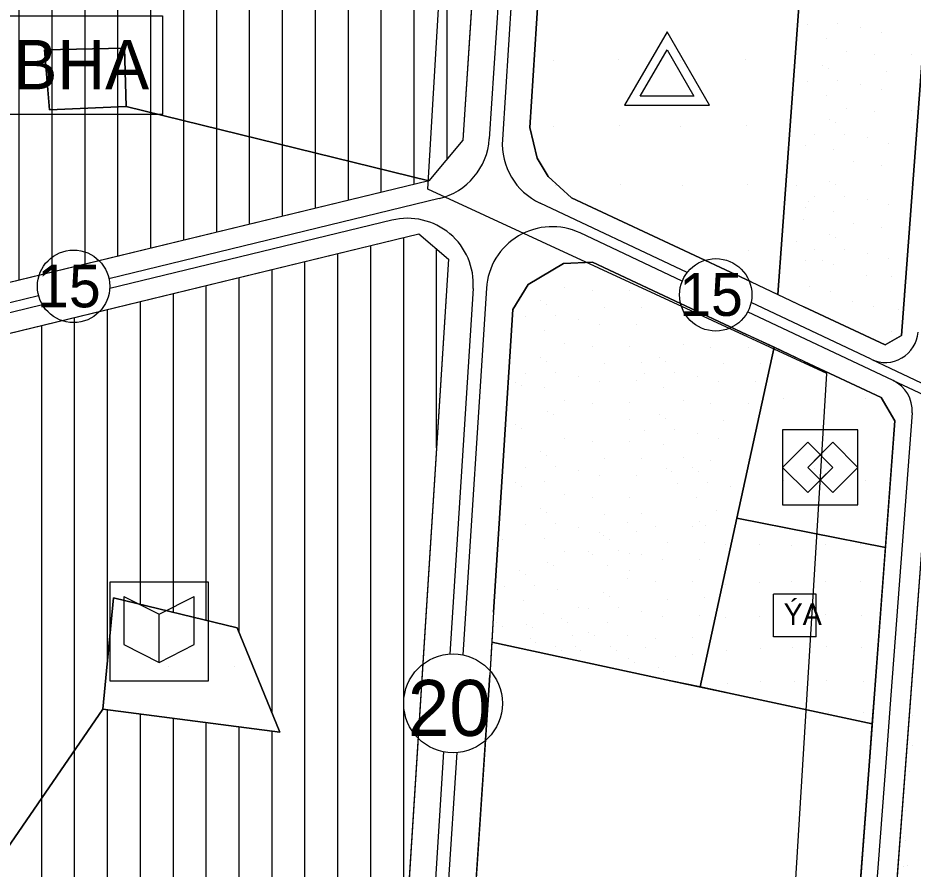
# Model space of a CAD drawing. Extents: x 419109 to 421295, y 4452223 to 4457798.
# Drawn here: x 419674.5 to 419946.5, y 4452803.2 to 4453061.8 of the extents above; entities that cross this region are included whole.
import ezdxf

# ---------------------------------------------------------------- set-up
doc = ezdxf.new("R2010")
doc.units = 0
for name, color, linetype in [('ADA', 7, 'Continuous'), ('ADAKENARI', 7, 'Continuous'), ('Default', 7, 'Continuous'), ('KALDIRIM', 7, 'Continuous'), ('KD_DAIRE', 7, 'Continuous'), ('KD_YGEN', 7, 'Continuous'), ('LJ_SEMBOL', 7, 'Continuous'), ('PL_AYA_PARK_DINLENME', 7, 'Continuous'), ('PL_EĞİTİM', 7, 'Continuous'), ('PL_K_BHA', 7, 'Continuous'), ('PL_KON_MEV_350', 7, 'Continuous'), ('PL_REKRASYON', 7, 'Continuous'), ('PL_SAY_DINI_TESIS', 7, 'Continuous'), ('PL_SAY_KULTUR_TESIS', 7, 'Continuous'), ('PL_SOSYAL_TESİS', 7, 'Continuous'), ('PL_TİCK', 7, 'Continuous'), ('SM_SEMBOL', 7, 'Continuous'), ('SN_KENTSEL_DONUSUM', 7, 'Continuous'), ('TR_DINITESIS', 7, 'Continuous'), ('TR_EĞİTİM', 7, 'Continuous'), ('TR_KULTURELTESIS', 7, 'Continuous'), ('TR_ORTAYOGUNKONUT', 7, 'Continuous'), ('TR_PARKALANI', 7, 'Continuous'), ('TR_SOSYAL_TESİS', 7, 'Continuous'), ('TR_TİCK', 7, 'Continuous')]:
    doc.layers.add(name, color=color, linetype=linetype)

# ---------------------------------------------------------------- blocks, each defined once
blk = doc.blocks.new('POINT_DISPLAY')
at = {"layer": 'Default'}
blk.add_line((0, 0), (0, 0), dxfattribs=at)

msp = doc.modelspace()

# ---------------------------------------------------------------- linework, layer by layer
at = {"layer": 'ADA'}
for p, q in [((419905.44, 4452977.72), (419912.06, 4453068)), ((419706.89, 4453052.59), (419682.6, 4453052.08)), ((419682.6, 4453052.08), (419684.12, 4453033.86)), ((419707.4, 4453034.87), (419706.89, 4453052.59)), ((419684.12, 4453033.86), (419707.4, 4453034.87)), ((419881.83, 4452858.5), (419904.28, 4452961.69)), ((419892.99, 4452909.78), (419938.14, 4452900.87)), ((419700.32, 4452851.73), (419703.54, 4452885.61)), ((419703.54, 4452885.61), (419741.18, 4452876.46)), ((419741.18, 4452876.46), (419754.09, 4452844.74)), ((419818.49, 4452872.11), (419872.92, 4452860.41)), ((419872.92, 4452860.41), (419891.59, 4452856.4)), ((419891.59, 4452856.4), (419934.11, 4452847.26)), ((419754.09, 4452844.74), (419700.32, 4452851.73))]:
    msp.add_line(p, q, dxfattribs=at)
at = {"layer": 'ADAKENARI'}
for p, q in [((419816.16, 4453124.47), (419809.71, 4453024.61)), ((419830.09, 4453028.46), (419832.94, 4453072.83)), ((419950.52, 4453065.6), (419942.98, 4452965.28)), ((419832.32, 4453019.17), (419830.09, 4453028.46)), ((419809.71, 4453024.61), (419799.35, 4453012.27)), ((419835.64, 4453013.55), (419832.32, 4453019.17)), ((419842.71, 4453007.12), (419835.64, 4453013.55)), ((419799.35, 4453012.27), (419560.39, 4452954.32)), ((419897.31, 4452981.53), (419842.71, 4453007.12)), ((419579.14, 4452943.43), (419796.33, 4452996.11)), ((419796.33, 4452996.11), (419805.41, 4452988.48)), ((419805.41, 4452988.48), (419786.29, 4452689.03)), ((419829.55, 4452980.73), (419840.33, 4452987.11)), ((419840.33, 4452987.11), (419849.16, 4452987.53)), ((419849.16, 4452987.53), (419895.95, 4452965.6)), ((419824.92, 4452973.2), (419829.55, 4452980.73)), ((419897.31, 4452981.53), (419913.36, 4452974.01)), ((419819.01, 4452881.25), (419824.92, 4452973.2)), ((419938.08, 4452962.42), (419913.36, 4452974.01)), ((419913.45, 4452957.39), (419895.95, 4452965.6)), ((419942.98, 4452965.28), (419938.08, 4452962.42)), ((419913.45, 4452957.39), (419936.87, 4452946.41)), ((419936.87, 4452946.41), (419941.03, 4452939.31)), ((419941.03, 4452939.31), (419934.79, 4452856.38)), ((419951.73, 4452934.96), (419936.73, 4452735.37)), ((419819.01, 4452881.25), (419817.92, 4452862.05)), ((419807.3, 4452703.82), (419817.92, 4452862.05)), ((419934.79, 4452856.38), (419933.36, 4452837.25)), ((419933.36, 4452837.25), (419924.81, 4452723.47))]:
    msp.add_line(p, q, dxfattribs=at)
at = {"layer": 'KALDIRIM'}
for p, q in [((419830.98, 4453229.94), (419817.75, 4453025.01)), ((419834.98, 4453229.81), (419821.75, 4453024.85)), ((419802.51, 4453006.86), (419702.19, 4452982.53)), ((419877.89, 4452984.4), (419833.18, 4453005.47)), ((419788.19, 4453000.3), (419702.42, 4452979.5)), ((419876.38, 4452981.79), (419845.35, 4452996.42)), ((419680.82, 4452977.35), (419561.34, 4452948.37)), ((419812.86, 4452979.59), (419805.77, 4452868.49)), ((419816.87, 4452979.6), (419809.76, 4452868.22)), ((419682.01, 4452974.55), (419579.61, 4452949.72)), ((419933.84, 4452958.03), (419897.3, 4452975.25)), ((419940.52, 4452951.57), (419896.25, 4452972.43)), ((419933.84, 4452958.03), (419977.42, 4452937.49)), ((419940.52, 4452951.57), (419984.1, 4452931.02)), ((419946.23, 4452941.77), (419939.78, 4452856)), ((419939.78, 4452856), (419938.34, 4452836.87)), ((419803.87, 4452838.8), (419794.19, 4452687.21)), ((419807.87, 4452838.57), (419798.66, 4452694.41)), ((419938.34, 4452836.87), (419929.4, 4452717.92))]:
    msp.add_line(p, q, dxfattribs=at)
for centre, radius, start, end in [((419797.79, 4453026.3), 20, 283.6329, 356.3055), ((419841.71, 4453023.56), 20, 176.3055, 244.7655), ((419792.9, 4452980.87), 20, 356.3471, 103.6329), ((419836.83, 4452978.32), 20, 64.7655, 176.3471), ((419938.1, 4452967.08), 10, 244.7655, 355.7022), ((419936.25, 4452942.52), 10, 355.7022, 64.7655)]:
    msp.add_arc(centre, radius, start, end, dxfattribs=at)
at = {"layer": 'KD_DAIRE'}
for centre, radius in [((419691.44, 4452980.21), 11), ((419886.56, 4452977.63), 11), ((419806.74, 4452853.52), 15)]:
    msp.add_circle(centre, radius, dxfattribs=at)
at = {"layer": 'LJ_SEMBOL'}
for p, q in [((419906.9, 4452936.6), (419906.9, 4452913.81)), ((419929.77, 4452936.6), (419906.9, 4452936.6)), ((419929.77, 4452913.81), (419929.77, 4452936.6)), ((419914.52, 4452932.83), (419906.9, 4452925.2)), ((419922.14, 4452925.2), (419914.52, 4452932.83)), ((419922.14, 4452932.83), (419914.52, 4452925.2)), ((419929.77, 4452925.2), (419922.14, 4452932.83)), ((419906.9, 4452925.2), (419914.52, 4452917.58)), ((419914.52, 4452917.58), (419922.14, 4452925.2)), ((419914.52, 4452925.2), (419922.14, 4452917.58)), ((419916.44, 4452924.77), (419916.44, 4452924.77)), ((419922.14, 4452917.58), (419929.77, 4452925.2)), ((419906.9, 4452913.81), (419929.77, 4452913.81)), ((419702.42, 4452890.31), (419702.42, 4452860.31)), ((419732.42, 4452890.31), (419702.42, 4452890.31)), ((419732.42, 4452860.31), (419732.42, 4452890.31)), ((419706.73, 4452886.02), (419706.73, 4452871.36)), ((419706.73, 4452886.02), (419717.42, 4452880.57)), ((419717.42, 4452880.57), (419728.11, 4452886.02)), ((419728.11, 4452871.36), (419728.11, 4452886.02)), ((419717.42, 4452865.91), (419717.42, 4452880.57)), ((419706.73, 4452871.36), (419717.42, 4452865.91)), ((419717.42, 4452865.91), (419728.11, 4452871.36)), ((419702.42, 4452860.31), (419732.42, 4452860.31))]:
    msp.add_line(p, q, dxfattribs=at)
for points in [[(419668.44, 4453062.37), (419718.44, 4453062.37), (419718.44, 4453032.37), (419668.44, 4453032.37), (419668.44, 4453062.37), (419718.44, 4453062.37)], [(419884.7, 4453035.22), (419871.76, 4453057.54), (419858.82, 4453035.22), (419884.7, 4453035.22)], [(419871.76, 4453052.06), (419879.93, 4453037.97), (419863.59, 4453037.97), (419871.76, 4453052.06)]]:
    msp.add_lwpolyline(points, dxfattribs=at)
for points in [[(419918.33, 4452929.02), (419914.52, 4452925.2), (419918.33, 4452921.39), (419922.14, 4452925.2)], [(419702.42, 4452860.31), (419732.42, 4452860.31), (419732.42, 4452890.31), (419702.42, 4452890.31)]]:
    msp.add_lwpolyline(points, close=True, dxfattribs=at)
at = {"layer": 'PL_AYA_PARK_DINLENME'}
for points in [[(419912.69, 4453076.44), (419912.06, 4453068), (419905.44, 4452977.72), (419913.36, 4452974.01), (419938.08, 4452962.42), (419942.98, 4452965.28), (419950.52, 4453065.6), (419951.15, 4453074.07), (419912.69, 4453076.44)], [(419892.99, 4452909.78), (419904.28, 4452961.69), (419895.95, 4452965.6), (419849.16, 4452987.53), (419840.33, 4452987.11), (419829.55, 4452980.73), (419824.92, 4452973.2), (419819.01, 4452881.25), (419818.49, 4452872.11), (419872.92, 4452860.41), (419881.83, 4452858.5), (419892.99, 4452909.78)]]:
    msp.add_lwpolyline(points, dxfattribs=at)
at = {"layer": 'PL_EĞİTİM'}
msp.add_lwpolyline([(419833.48, 4453081.32), (419832.94, 4453072.83), (419830.09, 4453028.46), (419832.32, 4453019.17), (419835.64, 4453013.55), (419842.71, 4453007.12), (419897.31, 4452981.53), (419905.44, 4452977.72), (419912.06, 4453068), (419912.69, 4453076.44), (419833.48, 4453081.32)], dxfattribs=at)
at = {"layer": 'PL_K_BHA'}
msp.add_lwpolyline([(419682.6, 4453052.08), (419706.89, 4453052.59), (419707.4, 4453034.87), (419684.12, 4453033.86)], close=True, dxfattribs=at)
at = {"layer": 'PL_KON_MEV_350'}
msp.add_lwpolyline([(419816.16, 4453124.47), (419809.71, 4453024.61), (419799.35, 4453012.27), (419707.4, 4453034.87), (419706.89, 4453052.59), (419682.6, 4453052.08), (419684.12, 4453033.86), (419707.4, 4453034.87), (419799.35, 4453012.27), (419560.39, 4452954.32), (419542.27, 4452957.38), (419468.57, 4453004.87), (419464.93, 4453019.07), (419512.36, 4453106.6)], dxfattribs=at)
msp.add_lwpolyline([(419796.33, 4452996.11), (419805.41, 4452988.48), (419786.29, 4452689.03), (419775.98, 4452676.54), (419568.88, 4452622.82), (419561.75, 4452629.97), (419581.87, 4452706.08), (419635.79, 4452719.45), (419637.41, 4452760.32), (419700.32, 4452851.73), (419754.09, 4452844.74), (419741.18, 4452876.46), (419703.54, 4452885.61), (419700.32, 4452851.73), (419637.41, 4452760.32), (419580.56, 4452749.66), (419577.39, 4452855.4), (419570.34, 4452931.11), (419579.14, 4452943.43)], close=True, dxfattribs=at)
at = {"layer": 'PL_REKRASYON'}
msp.add_lwpolyline([(419951.73, 4452934.96), (419936.73, 4452735.37), (419935.76, 4452722.41)], dxfattribs=at)
at = {"layer": 'PL_SAY_DINI_TESIS'}
msp.add_lwpolyline([(419881.83, 4452858.5), (419891.59, 4452856.4), (419934.11, 4452847.26), (419934.79, 4452856.38), (419938.14, 4452900.87), (419892.99, 4452909.78), (419881.83, 4452858.5)], dxfattribs=at)
at = {"layer": 'PL_SAY_KULTUR_TESIS'}
msp.add_lwpolyline([(419700.32, 4452851.73), (419703.54, 4452885.61), (419741.18, 4452876.46), (419754.09, 4452844.74)], close=True, dxfattribs=at)
at = {"layer": 'PL_SOSYAL_TESİS'}
msp.add_lwpolyline([(419938.14, 4452900.87), (419941.03, 4452939.31), (419936.87, 4452946.41), (419913.45, 4452957.39), (419904.28, 4452961.69), (419892.99, 4452909.78), (419938.14, 4452900.87)], dxfattribs=at)
at = {"layer": 'PL_TİCK'}
msp.add_lwpolyline([(419818.49, 4452872.11), (419817.92, 4452862.05), (419807.3, 4452703.82), (419809.19, 4452699.39), (419811.51, 4452696.27), (419815.28, 4452693.13), (419818.76, 4452691.4), (419823.41, 4452690.35), (419828.11, 4452690.44), (419837.94, 4452691.84), (419839.65, 4452692.31), (419919.35, 4452713.84), (419924.55, 4452720.13), (419924.81, 4452723.47), (419933.36, 4452837.25), (419934.11, 4452847.26), (419891.59, 4452856.4), (419881.83, 4452858.5), (419872.92, 4452860.41), (419818.49, 4452872.11)], dxfattribs=at)
at = {"layer": 'SM_SEMBOL'}
for points in [[(419917.08, 4452886.73), (419904.08, 4452886.73)], [(419904.08, 4452873.73), (419904.08, 4452886.73)], [(419917.08, 4452873.73), (419917.08, 4452886.73)], [(419917.08, 4452873.73), (419904.08, 4452873.73)]]:
    msp.add_lwpolyline(points, dxfattribs=at)
at = {"layer": 'SN_KENTSEL_DONUSUM'}
for p, q in [((419799.08, 4453009.73), (419813.44, 4453253.02)), ((419920.37, 4452953.75), (419799.08, 4453009.73)), ((419906.02, 4452720.51), (419920.37, 4452953.75))]:
    msp.add_line(p, q, dxfattribs=at)
at = {"layer": 'TR_ORTAYOGUNKONUT'}
for p, q in [((419754.93, 4453001.5), (419754.93, 4453364.97)), ((419744.93, 4452999.07), (419744.93, 4453356.42)), ((419734.93, 4452996.65), (419734.93, 4453347.87)), ((419724.93, 4452994.22), (419724.93, 4453339.32)), ((419714.93, 4452991.8), (419714.93, 4453330.76)), ((419674.93, 4452982.1), (419674.93, 4453223.95)), ((419684.93, 4452984.52), (419684.93, 4453223.6)), ((419694.93, 4452986.95), (419694.93, 4453223.24)), ((419704.93, 4452989.37), (419704.93, 4453222.89)), ((419764.93, 4453003.92), (419764.93, 4453124.47)), ((419774.93, 4453006.35), (419774.93, 4453124.47)), ((419784.93, 4453008.77), (419784.93, 4453124.47)), ((419794.93, 4453011.2), (419794.93, 4453124.47)), ((419804.93, 4453018.92), (419804.93, 4453124.47)), ((419791.75, 4452774.52), (419791.75, 4452994.99)), ((419781.75, 4452683.53), (419781.75, 4452992.57)), ((419801.75, 4452931.16), (419801.75, 4452991.55)), ((419771.75, 4452675.44), (419771.75, 4452990.14)), ((419761.75, 4452672.85), (419761.75, 4452987.72)), ((419741.75, 4452875.06), (419741.75, 4452982.87)), ((419751.75, 4452850.48), (419751.75, 4452985.29)), ((419731.75, 4452878.75), (419731.75, 4452980.44)), ((419721.75, 4452881.18), (419721.75, 4452978.02)), ((419711.75, 4452883.61), (419711.75, 4452975.59)), ((419701.75, 4452866.8), (419701.75, 4452973.17)), ((419691.75, 4452654.69), (419691.75, 4452970.74)), ((419681.75, 4452652.1), (419681.75, 4452968.32)), ((419701.75, 4452657.28), (419701.75, 4452851.54)), ((419711.75, 4452659.88), (419711.75, 4452850.24)), ((419721.75, 4452662.47), (419721.75, 4452848.94)), ((419731.75, 4452665.07), (419731.75, 4452847.64)), ((419741.75, 4452667.66), (419741.75, 4452846.34)), ((419751.75, 4452670.25), (419751.75, 4452845.04))]:
    msp.add_line(p, q, dxfattribs=at)
at = {"layer": 'TR_SOSYAL_TESİS'}
for p, q in [((419907.24, 4452946.19), (419907.24, 4452946.19)), ((419932.11, 4452946.19), (419932.11, 4452946.19)), ((419907.24, 4452921.19), (419907.24, 4452921.19)), ((419932.11, 4452921.19), (419932.11, 4452921.19))]:
    msp.add_line(p, q, dxfattribs=at)
at = {"layer": 'TR_TİCK'}
msp.add_lwpolyline([(419924.55, 4452720.13), (419924.81, 4452723.47), (419933.36, 4452837.25), (419934.11, 4452847.26), (419891.59, 4452856.4), (419881.83, 4452858.5), (419872.92, 4452860.41), (419818.49, 4452872.11), (419817.92, 4452862.05), (419807.3, 4452703.82), (419809.19, 4452699.39), (419811.51, 4452696.27), (419815.28, 4452693.13), (419818.76, 4452691.4), (419823.41, 4452690.35), (419828.11, 4452690.44), (419837.94, 4452691.84), (419839.65, 4452692.31), (419919.35, 4452713.84), (419924.55, 4452720.13)], dxfattribs=at)

# ---------------------------------------------------------------- block references
at = {"layer": 'TR_DINITESIS', "xscale": 0.1, "yscale": 0.10000000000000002}
for p in [(419889.64, 4452901.77), (419899.9, 4452901.77), (419909.66, 4452901.58), (419919.99, 4452901.77), (419930.63, 4452901.74), (419899.9, 4452890.3), (419909.66, 4452890.4), (419919.99, 4452890.68), (419930.63, 4452890.56), (419889.64, 4452889.48), (419889.64, 4452879.48), (419899.9, 4452879.97), (419910.04, 4452879.97), (419919.99, 4452880.45), (419931.01, 4452880.13), (419889.97, 4452869.48), (419900.22, 4452870.3), (419909.98, 4452870.39), (419920.31, 4452870.68), (419930.96, 4452870.56), (419920.37, 4452860.53), (419931.39, 4452860.22), (419890.02, 4452859.57), (419900.28, 4452860.06), (419910.42, 4452860.06), (419920.69, 4452850.76), (419931.33, 4452850.64)]:
    msp.add_blockref('POINT_DISPLAY', p, dxfattribs=at)
at = {"layer": 'TR_EĞİTİM', "xscale": 0.1, "yscale": 0.10000000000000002}
for p in [(419837.15, 4453048.87), (419856.9, 4453049.09), (419875.71, 4453048.87), (419895.46, 4453049.09), (419857.35, 4453029.18), (419895.91, 4453029.18), (419837.15, 4453028.87), (419875.71, 4453028.87), (419837.81, 4453010.91), (419857.56, 4453011.13), (419876.37, 4453010.91), (419896.12, 4453011.13), (419896.57, 4452991.22)]:
    msp.add_blockref('POINT_DISPLAY', p, dxfattribs=at)
at = {"layer": 'TR_KULTURELTESIS', "xscale": 0.1, "yscale": 0.10000000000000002}
for p in [(419720.32, 4452864.74), (419740.32, 4452864.74)]:
    msp.add_blockref('POINT_DISPLAY', p, dxfattribs=at)
at = {"layer": 'TR_PARKALANI', "xscale": 0.1, "yscale": 0.10000000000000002}
for p in [(419914.48, 4453059.88), (419923.7, 4453060.07), (419930.61, 4453058.95), (419936.95, 4453057.39), (419920.19, 4453055.55), (419926.33, 4453051.68), (419934.75, 4453050.63), (419946.03, 4453050.63), (419919.08, 4453047.35), (419920.83, 4453046.24), (419938.47, 4453045.38), (419914.48, 4453042.58), (419923.7, 4453042.77), (419930.61, 4453041.65), (419936.95, 4453040.09), (419920.19, 4453038.25), (419926.33, 4453034.38), (419934.75, 4453033.33), (419946.03, 4453033.71), (419921.15, 4453030.99), (419922.9, 4453029.88), (419916.55, 4453026.23), (419925.77, 4453026.41), (419946.03, 4453028.45), (419932.67, 4453025.29), (419939.02, 4453023.73), (419913.83, 4453022.94), (419922.26, 4453021.9), (419928.39, 4453018.02), (419936.82, 4453016.98), (419911.06, 4453010.77), (419921.15, 4453012.19), (419922.9, 4453011.07), (419946.03, 4453011.52), (419916.55, 4453007.42), (419925.77, 4453007.61), (419914.78, 4453005.89), (419932.67, 4453006.48), (419939.02, 4453004.93), (419913.83, 4453004.14), (419922.26, 4453003.09), (419913.26, 4453000.6), (419928.39, 4452999.22), (419936.82, 4452998.17), (419911.06, 4452993.85), (419921.15, 4452996.02), (419922.9, 4452994.9), (419916.55, 4452991.25), (419925.77, 4452991.44), (419932.67, 4452990.31), (419939.02, 4452988.76), (419913.83, 4452987.97), (419919.14, 4452988.02), (419922.26, 4452986.92), (419932.31, 4452983.51), (419940.02, 4452983.32), (419915, 4452980.16), (419840.58, 4452979.85), (419849.01, 4452978.8), (419860.29, 4452978.8), (419921.35, 4452978.6), (419943.74, 4452978.44), (419833.34, 4452975.9), (419835.08, 4452974.78), (419928.16, 4452975.65), (419852.73, 4452973.92), (419864.01, 4452973.92), (419934.51, 4452974.09), (419942.22, 4452973.15), (419828.74, 4452971.13), (419837.96, 4452971.32), (419844.86, 4452970.19), (419834.44, 4452966.8), (419851.21, 4452968.64), (419862.49, 4452968.64), (419940.02, 4452966.39), (419840.58, 4452962.93), (419849.01, 4452961.88), (419860.29, 4452961.88), (419876.69, 4452962.55), (419885.11, 4452961.51), (419896.39, 4452961.51), (419833.34, 4452958.6), (419869.44, 4452958.6), (419835.08, 4452957.48), (419852.73, 4452956.62), (419864.01, 4452957), (419871.19, 4452957.48), (419888.83, 4452956.62), (419900.11, 4452956.62), (419828.74, 4452953.83), (419837.96, 4452954.02), (419844.86, 4452952.89), (419864.84, 4452953.83), (419874.06, 4452954.02), (419880.97, 4452952.89), (419825.82, 4452951.08), (419851.21, 4452951.34), (419862.49, 4452951.71), (419887.31, 4452951.34), (419898.59, 4452951.34), (419827.56, 4452949.96), (419834.44, 4452949.5), (419870.55, 4452949.5), (419840.58, 4452945.63), (419849.01, 4452944.58), (419860.29, 4452944.96), (419876.69, 4452945.63), (419885.11, 4452944.58), (419896.39, 4452944.58), (419835.41, 4452942.24), (419837.15, 4452941.13), (419860.29, 4452939.69), (419869.44, 4452941.3), (419871.19, 4452940.19), (419888.83, 4452939.33), (419825.82, 4452938.1), (419827.56, 4452936.99), (419864.84, 4452936.53), (419874.06, 4452936.72), (419840.58, 4452933.97), (419880.97, 4452935.6), (419887.31, 4452934.04), (419898.59, 4452934.41), (419849.01, 4452932.92), (419860.29, 4452932.92), (419870.55, 4452932.2), (419833.34, 4452930.02), (419835.08, 4452928.9), (419876.69, 4452928.33), (419852.73, 4452928.04), (419864.01, 4452928.04), (419885.11, 4452927.28), (419896.39, 4452927.66), (419828.74, 4452925.25), (419837.96, 4452925.44), (419844.86, 4452924.31), (419871.51, 4452924.94), (419873.25, 4452923.83), (419879.59, 4452925.13), (419881.34, 4452924.01), (419825.82, 4452920.62), (419834.44, 4452920.92), (419851.21, 4452922.76), (419862.49, 4452922.76), (419874.99, 4452920.36), (419884.21, 4452920.55), (419827.56, 4452919.5), (419891.12, 4452919.42), (419840.58, 4452917.05), (419849.01, 4452916), (419860.29, 4452916), (419880.7, 4452916.03), (419833.34, 4452912.72), (419886.84, 4452912.16), (419835.08, 4452911.6), (419852.73, 4452910.74), (419864.01, 4452911.12), (419828.74, 4452907.95), (419837.96, 4452908.14), (419844.86, 4452907.01), (419859.76, 4452908.4), (419868.19, 4452907.35), (419879.47, 4452907.35), (419881.66, 4452908.77), (419883.41, 4452907.66), (419819.99, 4452904.45), (419851.21, 4452905.46), (419852.52, 4452904.45), (419862.49, 4452905.83), (419821.73, 4452903.33), (419834.44, 4452903.62), (419854.26, 4452903.33), (419871.91, 4452902.47), (419883.19, 4452902.47), (419840.58, 4452899.75), (419847.92, 4452899.68), (419849.01, 4452898.7), (419857.14, 4452899.87), (419860.29, 4452899.08), (419864.04, 4452898.74), (419835.41, 4452896.36), (419870.39, 4452897.18), (419881.67, 4452897.18), (419826.94, 4452893.92), (419837.15, 4452895.25), (419853.62, 4452895.35), (419860.29, 4452893.81), (419828.69, 4452892.8), (419859.76, 4452891.48), (419868.19, 4452890.43), (419879.47, 4452890.43), (419822.34, 4452889.15), (419831.56, 4452889.34), (419838.47, 4452888.21), (419828.05, 4452884.82), (419852.52, 4452887.15), (419854.26, 4452886.03), (419871.91, 4452885.17), (419883.19, 4452885.55), (419844.91, 4452882.64), (419847.92, 4452882.38), (419857.14, 4452882.57), (419834.19, 4452880.95), (419864.04, 4452881.44), (419870.39, 4452879.88), (419881.67, 4452880.26), (419819.99, 4452877.93), (419821.73, 4452876.82), (419829.01, 4452877.56), (419839.73, 4452879.25), (419841.48, 4452878.13), (419853.62, 4452878.05), (419830.76, 4452876.44), (419843.03, 4452874.18), (419848, 4452875.11), (419849.75, 4452874), (419859.76, 4452874.18), (419830.14, 4452873.23), (419831.89, 4452872.12), (419868.19, 4452873.13), (419879.47, 4452873.51), (419837.85, 4452870.79), (419839.6, 4452869.67), (419843.87, 4452870.79), (419845.61, 4452869.67), (419854.59, 4452870.79), (419856.33, 4452869.67), (419865.22, 4452870.42), (419860.04, 4452867.03), (419861.78, 4452865.91), (419874.24, 4452867.78), (419879.47, 4452868.24), (419869.06, 4452864.39), (419870.81, 4452863.28), (419946.21, 4452849.74), (419945.57, 4452841.76), (419946.21, 4452840.72), (419945.57, 4452832.73), (419944.33, 4452820.97), (419943.69, 4452812.99), (419944.33, 4452811.95), (419943.69, 4452803.96), (419944.94, 4452804.23)]:
    msp.add_blockref('POINT_DISPLAY', p, dxfattribs=at)

# ---------------------------------------------------------------- texts
at = {"layer": 'KD_YGEN'}
for s, height, p in [('15', 13, (419680.35, 4452973.82)), ('15', 13, (419875.46, 4452971.23)), ('20', 17, (419792.98, 4452843.63))]:
    msp.add_text(s, height=height, dxfattribs=at).set_placement(p)
at = {"layer": 'LJ_SEMBOL'}
msp.add_text('BHA', height=15, dxfattribs=at).set_placement((419673.14, 4453040.06))
at = {"layer": 'SM_SEMBOL'}
msp.add_text('ÝA', height=6.5, dxfattribs=at).set_placement((419907.2, 4452877.37))

doc.saveas('drawing.dxf')
